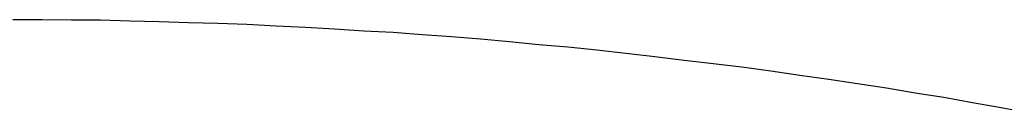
# Model space of a CAD drawing. Extents: x 1107 to 4046, y 937 to 3355.
# Tile 449 of 656: x 2173.493 to 2175.513, y 2673.297 to 2673.488. Entities that reach past the tile are written whole.
import ezdxf

# ---------------------------------------------------------------- set-up
doc = ezdxf.new("R2010")
doc.units = 0
doc.layers.add('KF_VIDA_L___C_REAR', color=7, linetype='CONTINUOUS')

# ---------------------------------------------------------------- blocks, each defined once
blk = doc.blocks.new('KF_VIDA_L___C_REAR')
at = {"layer": 'KF_VIDA_L___C_REAR'}
blk.add_polyline3d([(-11.4133, 984.084, 0), (-11.4721, 984.095, 0), (-11.5309, 984.105, 0), (-11.5898, 984.116, 0), (-11.6488, 984.125, 0), (-11.7079, 984.135, 0), (-11.767, 984.144, 0), (-11.8262, 984.153, 0), (-11.8854, 984.161, 0), (-11.9447, 984.17, 0), (-12.0041, 984.178, 0), (-12.0635, 984.185, 0), (-12.123, 984.192, 0), (-12.1825, 984.199, 0), (-12.242, 984.206, 0), (-12.3016, 984.213, 0), (-12.3613, 984.219, 0), (-12.421, 984.224, 0), (-12.4807, 984.23, 0), (-12.5405, 984.235, 0), (-12.6003, 984.24, 0), (-12.6601, 984.244, 0), (-12.72, 984.249, 0), (-12.7799, 984.252, 0), (-12.8398, 984.256, 0), (-12.8997, 984.259, 0), (-12.9597, 984.262, 0), (-13.0197, 984.265, 0), (-13.0797, 984.267, 0), (-13.1397, 984.269, 0), (-13.1997, 984.271, 0), (-13.2598, 984.272, 0), (-13.3198, 984.274, 0), (-13.3799, 984.274, 0), (-13.4399, 984.275, 0), (-13.5, 984.275, 0)], dxfattribs=at)

msp = doc.modelspace()

# ---------------------------------------------------------------- block references
at = {"layer": 'KF_VIDA_L___C_REAR'}
msp.add_blockref('KF_VIDA_L___C_REAR', (2186.9791, 1689.2132), dxfattribs=at)

doc.saveas('drawing.dxf')
